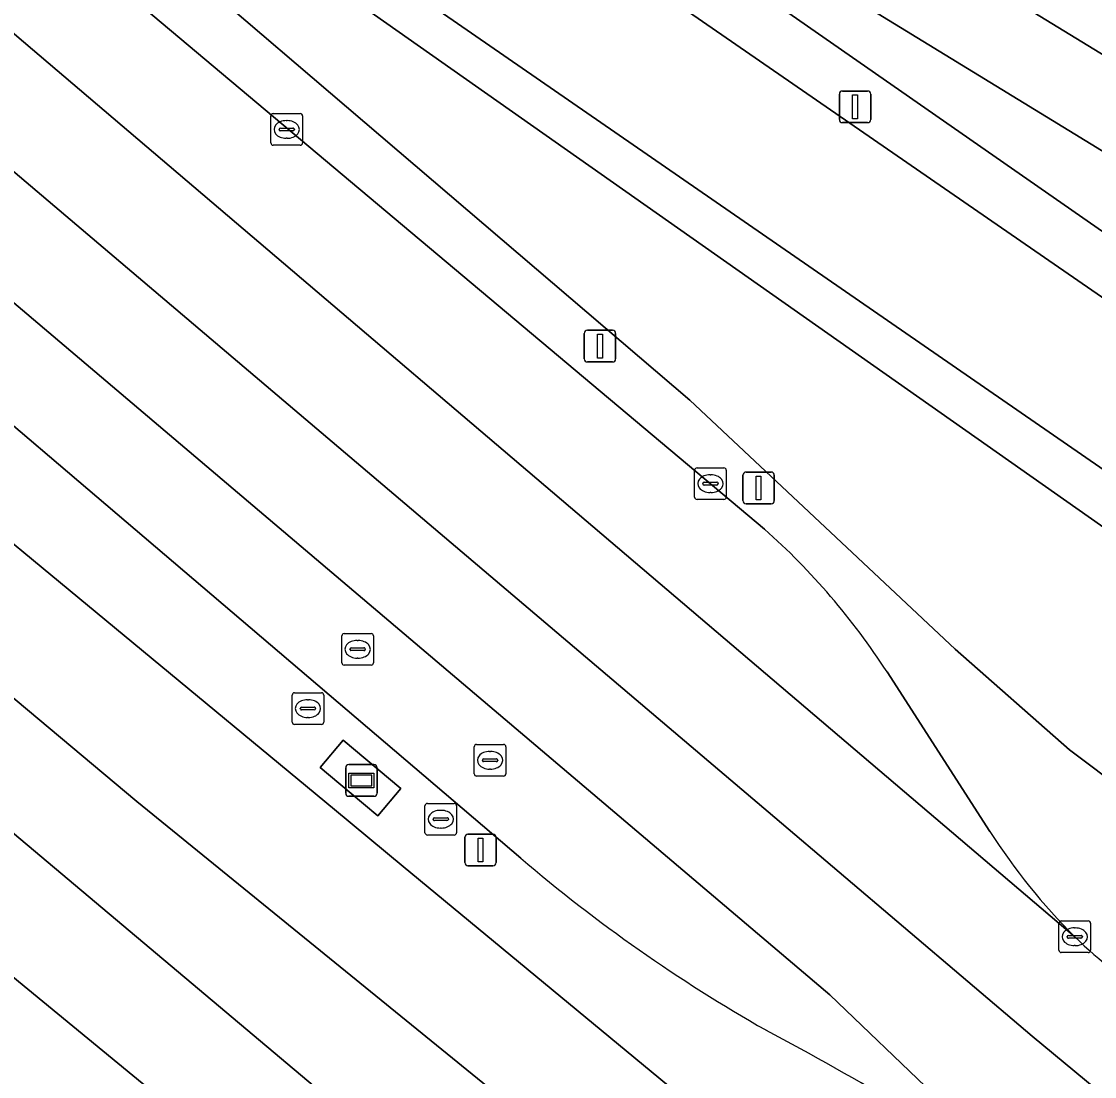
# Model space of a CAD drawing. Extents: x 156412 to 157779, y 382335 to 383768.
# Drawn here: x 157105.64 to 157139.55, y 382773.96 to 382807.31 of the extents above; entities that cross this region are included whole.
import ezdxf

# ---------------------------------------------------------------- set-up
doc = ezdxf.new("R2010")
doc.units = 0
for name, color, linetype in [('IMGEO_Berm_groen', 7, 'Continuous'), ('IMGEO_Fietspad_gesloten', 7, 'Continuous'), ('IMGEO_Groenvoorziening', 7, 'Continuous'), ('IMGEO_Kolk', 7, 'Continuous'), ('IMGEO_Lichtmast', 7, 'Continuous'), ('IMGEO_OVBaan_gesloten', 7, 'Continuous'), ('IMGEO_Rijbaan_regionaal_gesloten', 7, 'Continuous'), ('IMGEO_Rioolput', 7, 'Continuous'), ('IMGEO_Terreindeel_gesloten', 7, 'Continuous'), ('IMGEO_Verkeersbordpaal', 7, 'Continuous'), ('IMGEO_Wegwijzer', 7, 'Continuous')]:
    doc.layers.add(name, color=color, linetype=linetype)

msp = doc.modelspace()

# ---------------------------------------------------------------- linework, layer by layer
at = {"layer": 'IMGEO_Berm_groen'}
for points in [[(157186.763, 382777.566), (157106.241, 382826.79)], [(157101.871, 382824.86), (157110.281, 382818.997), (157114.554, 382816.017), (157187.661, 382765.564), (157195.603, 382759.75), (157200.169, 382756.9)], [(157197.516, 382753.356), (157185.285, 382761.746), (157111.827, 382812.504), (157100.03, 382821.64), (157097.223, 382818.451), (157099.452, 382816.506), (157109.269, 382807.94), (157129.122, 382791.267)], [(157200.797, 382758.291), (157188.472, 382766.797), (157111.865, 382820.126), (157112.657, 382819.828), (157139.446, 382803.43), (157142.226, 382801.729), (157172.766, 382783.041), (157187.341, 382773.584), (157191.607, 382771.476)], [(157202.182, 382740.143), (157195.967, 382743.511), (157190.576, 382747.176), (157175.289, 382758.071), (157168.182, 382761.889), (157161.99, 382766.831), (157138.76, 382784.294), (157135.145, 382787.474), (157126.764, 382795.344), (157100.783, 382817.534), (157100.618, 382818.9), (157149.419, 382784.584), (157190.977, 382755.88), (157197.321, 382751.695)], [(157121.42, 382780.863), (157090.983, 382806.8), (157088.939, 382804.395), (157115.535, 382782.405), (157117.708, 382780.608), (157132.341, 382768.5), (157147.856, 382756.109), (157163.746, 382743.953), (157176.731, 382734.392), (157179.823, 382732.115)], [(157132.995, 382786.752), (157136.247, 382781.712)]]:
    msp.add_lwpolyline(points, dxfattribs=at)
msp.add_lwpolyline([(157116.902, 382782.203), (157115.995, 382782.962), (157115.08, 382783.727), (157115.803, 382784.591), (157117.625, 382783.067)], close=True, dxfattribs=at)
for centre, radius, start, end in [((157114.225, 382774.569), 22.377, 32.9851, 48.2614), ((157152.745, 382792.25), 19.576, 212.569, 225.1064), ((157154.034, 382819.149), 50.294, 229.5738, 240.3598), ((157148.912, 382788.58), 14.272, 225.606, 238.7943), ((157085.975, 382694.096), 92.093, 55.80232, 62.03463)]:
    msp.add_arc(centre, radius, start, end, dxfattribs=at)
at = {"layer": 'IMGEO_Fietspad_gesloten'}
for points in [[(157094.699, 382825.558), (157097.827, 382823.353), (157100.03, 382821.64), (157111.827, 382812.504), (157185.285, 382761.746), (157197.516, 382753.356)], [(157200.169, 382756.9), (157195.603, 382759.75), (157187.661, 382765.564), (157114.554, 382816.017), (157110.281, 382818.997), (157101.871, 382824.86)]]:
    msp.add_lwpolyline(points, dxfattribs=at)
at = {"layer": 'IMGEO_Groenvoorziening'}
for points in [[(157142.226, 382801.729), (157139.446, 382803.43), (157112.657, 382819.828), (157111.865, 382820.126), (157188.472, 382766.797), (157200.797, 382758.291)], [(157197.321, 382751.695), (157190.977, 382755.88), (157149.419, 382784.584), (157100.618, 382818.9), (157100.783, 382817.534), (157126.764, 382795.344), (157135.145, 382787.474), (157138.76, 382784.294), (157161.99, 382766.831), (157168.182, 382761.889), (157175.289, 382758.071), (157190.576, 382747.176), (157195.967, 382743.511), (157202.182, 382740.143)]]:
    msp.add_lwpolyline(points, dxfattribs=at)
at = {"layer": 'IMGEO_Kolk'}
for p, q in [((157113.522, 382803.47), (157113.522, 382804.322)), ((157113.597, 382804.396), (157114.449, 382804.396)), ((157114.523, 382804.322), (157114.523, 382803.47)), ((157114.01, 382804.176), (157114.035, 382804.176)), ((157113.781, 382803.89), (157113.781, 382803.902)), ((157114.219, 382803.853), (157113.821, 382803.853)), ((157113.824, 382803.939), (157114.222, 382803.939)), ((157114.033, 382803.616), (157114.008, 382803.616)), ((157114.265, 382803.902), (157114.265, 382803.89)), ((157114.449, 382803.396), (157113.597, 382803.396)), ((157126.914, 382792.276), (157126.914, 382793.128)), ((157126.989, 382793.202), (157127.841, 382793.202)), ((157127.915, 382793.128), (157127.915, 382792.276)), ((157127.402, 382792.982), (157127.427, 382792.982)), ((157127.173, 382792.696), (157127.173, 382792.708)), ((157127.611, 382792.659), (157127.213, 382792.659)), ((157127.216, 382792.745), (157127.614, 382792.745)), ((157127.657, 382792.708), (157127.657, 382792.696)), ((157127.841, 382792.202), (157126.989, 382792.202)), ((157127.425, 382792.422), (157127.4, 382792.422)), ((157138.502, 382778.882), (157139.354, 382778.882)), ((157138.427, 382777.956), (157138.427, 382778.808)), ((157138.915, 382778.662), (157138.94, 382778.662)), ((157139.428, 382778.808), (157139.428, 382777.956)), ((157138.686, 382778.376), (157138.686, 382778.388)), ((157139.124, 382778.339), (157138.726, 382778.339)), ((157138.729, 382778.425), (157139.127, 382778.425)), ((157139.17, 382778.388), (157139.17, 382778.376)), ((157139.354, 382777.882), (157138.502, 382777.882)), ((157138.938, 382778.102), (157138.913, 382778.102))]:
    msp.add_line(p, q, dxfattribs=at)
for points in [[(157113.522, 382803.47), (157113.522, 382804.322)], [(157113.597, 382804.396), (157114.449, 382804.396)], [(157114.523, 382804.322), (157114.523, 382803.47)], [(157114.449, 382803.396), (157113.597, 382803.396)], [(157126.914, 382792.276), (157126.914, 382793.128)], [(157126.989, 382793.202), (157127.841, 382793.202)], [(157127.915, 382793.128), (157127.915, 382792.276)], [(157127.841, 382792.202), (157126.989, 382792.202)], [(157138.502, 382778.882), (157139.354, 382778.882)], [(157138.427, 382777.956), (157138.427, 382778.808)], [(157139.428, 382778.808), (157139.428, 382777.956)], [(157139.354, 382777.882), (157138.502, 382777.882)]]:
    msp.add_lwpolyline(points, dxfattribs=at)
for centre, radius, start, end in [((157113.599, 382804.32), 0.0765, 91.552, 178.448), ((157113.599, 382804.32), 0.0765, 91.552, 178.448), ((157114.447, 382804.32), 0.0765, 1.552, 88.448), ((157114.447, 382804.32), 0.0765, 1.552, 88.448), ((157113.821, 382803.899), 0.0403, 85.8775, 175.7526), ((157113.818, 382803.889), 0.0366, 178.938, 274.7102), ((157114.222, 382803.896), 0.043, 264.8664, 352.4533), ((157114.226, 382803.901), 0.0386, 1.7309, 96.639), ((157113.599, 382803.472), 0.0765, 181.552, 268.448), ((157113.599, 382803.472), 0.0765, 181.552, 268.448), ((157114.447, 382803.472), 0.0765, 271.552, 358.448), ((157114.447, 382803.472), 0.0765, 271.552, 358.448), ((157126.991, 382793.126), 0.0765, 91.552, 178.448), ((157126.991, 382793.126), 0.0765, 91.552, 178.448), ((157127.839, 382793.126), 0.0765, 1.552, 88.448), ((157127.839, 382793.126), 0.0765, 1.552, 88.448), ((157127.213, 382792.705), 0.0403, 85.8775, 175.7526), ((157127.21, 382792.695), 0.0366, 178.938, 274.7102), ((157127.614, 382792.702), 0.043, 264.8664, 352.4533), ((157127.618, 382792.707), 0.0386, 1.7309, 96.639), ((157126.991, 382792.278), 0.0765, 181.552, 268.448), ((157126.991, 382792.278), 0.0765, 181.552, 268.448), ((157127.839, 382792.278), 0.0765, 271.552, 358.448), ((157127.839, 382792.278), 0.0765, 271.552, 358.448), ((157138.504, 382778.806), 0.0765, 91.552, 178.448), ((157138.504, 382778.806), 0.0765, 91.552, 178.448), ((157139.352, 382778.806), 0.0765, 1.552, 88.448), ((157139.352, 382778.806), 0.0765, 1.552, 88.448), ((157138.726, 382778.385), 0.0403, 85.8775, 175.7526), ((157138.723, 382778.375), 0.0366, 178.938, 274.7102), ((157139.127, 382778.382), 0.043, 264.8664, 352.4533), ((157139.131, 382778.387), 0.0386, 1.7309, 96.639), ((157138.504, 382777.958), 0.0765, 181.552, 268.448), ((157138.504, 382777.958), 0.0765, 181.552, 268.448), ((157139.352, 382777.958), 0.0765, 271.552, 358.448), ((157139.352, 382777.958), 0.0765, 271.552, 358.448)]:
    msp.add_arc(centre, radius, start, end, dxfattribs=at)
for centre, major_axis, ratio, start_param, end_param in [((157114.009, 382803.896), (-0.387, 0.002), 0.722429, 4.712389, 7.853982), ((157114.034, 382803.896), (-0.39, 0.002), 0.717154, 1.570796, 4.712389), ((157127.401, 382792.702), (-0.387, 0.002), 0.722429, 4.712389, 7.853982), ((157127.426, 382792.702), (-0.39, 0.002), 0.717154, 1.570796, 4.712389), ((157138.914, 382778.382), (-0.387, 0.002), 0.722429, 4.712389, 7.853982), ((157138.939, 382778.382), (-0.39, 0.002), 0.717154, 1.570796, 4.712389)]:
    msp.add_ellipse(centre, major_axis=major_axis, ratio=ratio, start_param=start_param, end_param=end_param, dxfattribs=at)
at = {"layer": 'IMGEO_Lichtmast'}
for p, q in [((157131.487, 382804.211), (157131.487, 382805.011)), ((157131.487, 382805.011), (157131.487, 382804.211)), ((157131.587, 382805.111), (157132.377, 382805.111)), ((157132.377, 382805.111), (157131.587, 382805.111)), ((157132.477, 382805.011), (157132.477, 382804.211)), ((157132.477, 382804.211), (157132.477, 382805.011)), ((157132.377, 382804.111), (157131.587, 382804.111)), ((157131.587, 382804.111), (157132.377, 382804.111)), ((157123.528, 382797.548), (157124.318, 382797.548)), ((157124.318, 382797.548), (157123.528, 382797.548)), ((157123.428, 382796.648), (157123.428, 382797.448)), ((157123.428, 382797.448), (157123.428, 382796.648)), ((157124.418, 382797.448), (157124.418, 382796.648)), ((157124.418, 382796.648), (157124.418, 382797.448)), ((157124.318, 382796.548), (157123.528, 382796.548)), ((157123.528, 382796.548), (157124.318, 382796.548))]:
    msp.add_line(p, q, dxfattribs=at)
for points in [[(157131.907, 382804.986), (157132.057, 382804.986), (157132.057, 382804.236), (157131.907, 382804.236), (157131.907, 382804.986)], [(157123.848, 382797.423), (157123.998, 382797.423), (157123.998, 382796.673), (157123.848, 382796.673), (157123.848, 382797.423)]]:
    msp.add_lwpolyline(points, dxfattribs=at)
for centre, start, end in [((157131.587, 382805.011), 90, 180), ((157131.587, 382805.011), 90, 180), ((157132.377, 382805.011), 0, 90), ((157132.377, 382805.011), 360, 90), ((157131.587, 382804.211), 180, 270), ((157131.587, 382804.211), 180, 270), ((157132.377, 382804.211), 270, 0), ((157132.377, 382804.211), 270, 0), ((157123.528, 382797.448), 90, 180), ((157123.528, 382797.448), 90, 180), ((157124.318, 382797.448), 0, 90), ((157124.318, 382797.448), 360, 90), ((157123.528, 382796.648), 180, 270), ((157123.528, 382796.648), 180, 270), ((157124.318, 382796.648), 270, 0), ((157124.318, 382796.648), 270, 0)]:
    msp.add_arc(centre, 0.1, start, end, dxfattribs=at)
at = {"layer": 'IMGEO_OVBaan_gesloten'}
msp.add_lwpolyline([(157106.241, 382826.79), (157186.763, 382777.566), (157190.228, 382783.151), (157109.677, 382832.375), (157108.801, 382832.916), (157107.925, 382833.459), (157107.051, 382834.003), (157105.318, 382835.131), (157102.428, 382837), (157099.373, 382838.999), (157095.774, 382841.386), (157094.747, 382842.093), (157088.611, 382846.205)], dxfattribs=at)
at = {"layer": 'IMGEO_Rijbaan_regionaal_gesloten'}
for points in [[(157109.269, 382807.94), (157099.452, 382816.506), (157097.192, 382813.916), (157138.928, 382778.382)], [(157097.192, 382813.916), (157094.991, 382811.393), (157129.448, 382782.15), (157137.585, 382775.243), (157154.498, 382761.232), (157173.094, 382746.63), (157195.441, 382730.073), (157196.974, 382732.065), (157197.189, 382732.342), (157188.349, 382738.84), (157184.947, 382741.558), (157180.794, 382745.196), (157176.814, 382748.851), (157168.661, 382756.951), (157166.67, 382759.443), (157159.518, 382765.191)], [(157138.928, 382778.382), (157097.192, 382813.916)], [(157094.991, 382811.393), (157092.911, 382809.009), (157131.184, 382776.547), (157137.736, 382770.267)], [(157189.035, 382730.484), (157193.322, 382727.319), (157195.441, 382730.073), (157173.094, 382746.63), (157154.498, 382761.232), (157137.585, 382775.243), (157129.448, 382782.15), (157094.991, 382811.393)], [(157092.911, 382809.009), (157090.983, 382806.8), (157121.42, 382780.863)], [(157137.736, 382770.267), (157131.184, 382776.547), (157092.911, 382809.009)], [(157129.122, 382791.267), (157109.269, 382807.94)], [(157106.224, 382771.135), (157106.549, 382770.868), (157106.877, 382770.604), (157107.208, 382770.343), (157111.102, 382767.229), (157140.605, 382744.878), (157143.782, 382742.375), (157147.425, 382739.454), (157150.413, 382737.149), (157151.601, 382736.761), (157158.085, 382732.183), (157169.272, 382724.014), (157171.016, 382726.441), (157140.365, 382749.332), (157118.639, 382766.205), (157103.457, 382778.67), (157091.583, 382788.801), (157081.928, 382796.678)], [(157136.247, 382781.712), (157132.995, 382786.752)]]:
    msp.add_lwpolyline(points, dxfattribs=at)
for points in [[(157088.939, 382804.395), (157086.519, 382801.732), (157109.286, 382782.662), (157132.735, 382763.592), (157162.999, 382740.45), (157174.847, 382731.771), (157176.731, 382734.392), (157163.746, 382743.953), (157147.856, 382756.109), (157132.341, 382768.5), (157117.708, 382780.608), (157115.535, 382782.405)], [(157086.519, 382801.732), (157084.354, 382799.348), (157117.51, 382771.452), (157142.347, 382752.069), (157151.693, 382744.878), (157172.864, 382729.012), (157174.847, 382731.771), (157162.999, 382740.45), (157132.735, 382763.592), (157109.286, 382782.662)], [(157084.354, 382799.348), (157081.928, 382796.678), (157091.583, 382788.801), (157103.457, 382778.67), (157118.639, 382766.205), (157140.365, 382749.332), (157171.016, 382726.441), (157172.864, 382729.012), (157151.693, 382744.878), (157142.347, 382752.069), (157117.51, 382771.452)]]:
    msp.add_lwpolyline(points, close=True, dxfattribs=at)
for centre, radius, start, end in [((157114.225, 382774.569), 22.377, 32.9851, 48.2614), ((157152.745, 382792.25), 19.576, 212.569, 225.1064), ((157154.034, 382819.149), 50.294, 229.5738, 240.3598), ((157148.912, 382788.58), 14.272, 225.606, 238.7943), ((157085.975, 382694.096), 92.093, 55.80232, 62.03463)]:
    msp.add_arc(centre, radius, start, end, dxfattribs=at)
at = {"layer": 'IMGEO_Rioolput'}
for p, q in [((157115.764, 382787.041), (157115.764, 382787.893)), ((157115.839, 382787.967), (157116.691, 382787.967)), ((157116.252, 382787.747), (157116.277, 382787.747)), ((157116.765, 382787.893), (157116.765, 382787.041)), ((157116.023, 382787.461), (157116.023, 382787.473)), ((157116.461, 382787.424), (157116.063, 382787.424)), ((157116.066, 382787.51), (157116.464, 382787.51)), ((157116.507, 382787.473), (157116.507, 382787.461)), ((157116.275, 382787.187), (157116.25, 382787.187)), ((157116.691, 382786.967), (157115.839, 382786.967)), ((157114.194, 382785.167), (157114.194, 382786.019)), ((157114.269, 382786.093), (157115.121, 382786.093)), ((157115.195, 382786.019), (157115.195, 382785.167)), ((157114.682, 382785.873), (157114.707, 382785.873)), ((157114.453, 382785.587), (157114.453, 382785.599)), ((157114.891, 382785.55), (157114.493, 382785.55)), ((157114.496, 382785.636), (157114.894, 382785.636)), ((157114.705, 382785.313), (157114.68, 382785.313)), ((157114.937, 382785.599), (157114.937, 382785.587)), ((157115.121, 382785.093), (157114.269, 382785.093)), ((157119.948, 382783.534), (157119.948, 382784.386)), ((157120.023, 382784.46), (157120.875, 382784.46)), ((157120.949, 382784.386), (157120.949, 382783.534)), ((157120.207, 382783.954), (157120.207, 382783.966)), ((157120.25, 382784.003), (157120.648, 382784.003)), ((157120.436, 382784.24), (157120.461, 382784.24)), ((157120.691, 382783.966), (157120.691, 382783.954)), ((157120.645, 382783.917), (157120.247, 382783.917)), ((157120.459, 382783.68), (157120.434, 382783.68)), ((157120.875, 382783.46), (157120.023, 382783.46)), ((157118.467, 382782.598), (157119.319, 382782.598)), ((157118.392, 382781.672), (157118.392, 382782.524)), ((157118.88, 382782.378), (157118.905, 382782.378)), ((157119.393, 382782.524), (157119.393, 382781.672)), ((157118.651, 382782.092), (157118.651, 382782.104)), ((157119.089, 382782.055), (157118.691, 382782.055)), ((157118.694, 382782.141), (157119.092, 382782.141)), ((157119.135, 382782.104), (157119.135, 382782.092)), ((157119.319, 382781.598), (157118.467, 382781.598)), ((157118.903, 382781.818), (157118.878, 382781.818))]:
    msp.add_line(p, q, dxfattribs=at)
for points in [[(157115.764, 382787.041), (157115.764, 382787.893)], [(157115.839, 382787.967), (157116.691, 382787.967)], [(157116.765, 382787.893), (157116.765, 382787.041)], [(157116.691, 382786.967), (157115.839, 382786.967)], [(157114.194, 382785.167), (157114.194, 382786.019)], [(157114.269, 382786.093), (157115.121, 382786.093)], [(157115.195, 382786.019), (157115.195, 382785.167)], [(157115.121, 382785.093), (157114.269, 382785.093)], [(157119.948, 382783.534), (157119.948, 382784.386)], [(157120.023, 382784.46), (157120.875, 382784.46)], [(157120.949, 382784.386), (157120.949, 382783.534)], [(157120.875, 382783.46), (157120.023, 382783.46)], [(157118.467, 382782.598), (157119.319, 382782.598)], [(157118.392, 382781.672), (157118.392, 382782.524)], [(157119.393, 382782.524), (157119.393, 382781.672)], [(157119.319, 382781.598), (157118.467, 382781.598)]]:
    msp.add_lwpolyline(points, dxfattribs=at)
for centre, radius, start, end in [((157115.841, 382787.891), 0.0765, 91.552, 178.448), ((157115.841, 382787.891), 0.0765, 91.552, 178.448), ((157116.689, 382787.891), 0.0765, 1.552, 88.448), ((157116.689, 382787.891), 0.0765, 1.552, 88.448), ((157116.063, 382787.47), 0.0403, 85.8775, 175.7526), ((157116.06, 382787.46), 0.0366, 178.938, 274.7102), ((157116.464, 382787.467), 0.043, 264.8664, 352.4533), ((157116.468, 382787.472), 0.0386, 1.7309, 96.639), ((157115.841, 382787.043), 0.0765, 181.552, 268.448), ((157115.841, 382787.043), 0.0765, 181.552, 268.448), ((157116.689, 382787.043), 0.0765, 271.552, 358.448), ((157116.689, 382787.043), 0.0765, 271.552, 358.448), ((157114.271, 382786.017), 0.0765, 91.552, 178.448), ((157114.271, 382786.017), 0.0765, 91.552, 178.448), ((157115.119, 382786.017), 0.0765, 1.552, 88.448), ((157115.119, 382786.017), 0.0765, 1.552, 88.448), ((157114.493, 382785.596), 0.0403, 85.8775, 175.7526), ((157114.49, 382785.586), 0.0366, 178.938, 274.7102), ((157114.894, 382785.593), 0.043, 264.8664, 352.4533), ((157114.898, 382785.598), 0.0386, 1.7309, 96.639), ((157114.271, 382785.169), 0.0765, 181.552, 268.448), ((157114.271, 382785.169), 0.0765, 181.552, 268.448), ((157115.119, 382785.169), 0.0765, 271.552, 358.448), ((157115.119, 382785.169), 0.0765, 271.552, 358.448), ((157120.025, 382784.384), 0.0765, 91.552, 178.448), ((157120.025, 382784.384), 0.0765, 91.552, 178.448), ((157120.873, 382784.384), 0.0765, 1.552, 88.448), ((157120.873, 382784.384), 0.0765, 1.552, 88.448), ((157120.247, 382783.963), 0.0403, 85.8775, 175.7526), ((157120.244, 382783.953), 0.0366, 178.938, 274.7102), ((157120.648, 382783.96), 0.043, 264.8664, 352.4533), ((157120.652, 382783.965), 0.0386, 1.7309, 96.639), ((157120.025, 382783.536), 0.0765, 181.552, 268.448), ((157120.025, 382783.536), 0.0765, 181.552, 268.448), ((157120.873, 382783.536), 0.0765, 271.552, 358.448), ((157120.873, 382783.536), 0.0765, 271.552, 358.448), ((157118.469, 382782.522), 0.0765, 91.552, 178.448), ((157118.469, 382782.522), 0.0765, 91.552, 178.448), ((157119.317, 382782.522), 0.0765, 1.552, 88.448), ((157119.317, 382782.522), 0.0765, 1.552, 88.448), ((157118.691, 382782.101), 0.0403, 85.8775, 175.7526), ((157118.688, 382782.091), 0.0366, 178.938, 274.7102), ((157119.092, 382782.098), 0.043, 264.8664, 352.4533), ((157119.096, 382782.103), 0.0386, 1.7309, 96.639), ((157118.469, 382781.674), 0.0765, 181.552, 268.448), ((157118.469, 382781.674), 0.0765, 181.552, 268.448), ((157119.317, 382781.674), 0.0765, 271.552, 358.448), ((157119.317, 382781.674), 0.0765, 271.552, 358.448)]:
    msp.add_arc(centre, radius, start, end, dxfattribs=at)
for centre, major_axis, ratio, start_param, end_param in [((157116.251, 382787.467), (-0.387, 0.002), 0.722429, 4.712389, 7.853982), ((157116.276, 382787.467), (-0.39, 0.002), 0.717154, 1.570796, 4.712389), ((157114.681, 382785.593), (-0.387, 0.002), 0.722429, 4.712389, 7.853982), ((157114.706, 382785.593), (-0.39, 0.002), 0.717154, 1.570796, 4.712389), ((157120.435, 382783.96), (-0.387, 0.002), 0.722429, 4.712389, 7.853982), ((157120.46, 382783.96), (-0.39, 0.002), 0.717154, 1.570796, 4.712389), ((157118.879, 382782.098), (-0.387, 0.002), 0.722429, 4.712389, 7.853982), ((157118.904, 382782.098), (-0.39, 0.002), 0.717154, 1.570796, 4.712389)]:
    msp.add_ellipse(centre, major_axis=major_axis, ratio=ratio, start_param=start_param, end_param=end_param, dxfattribs=at)
at = {"layer": 'IMGEO_Terreindeel_gesloten'}
msp.add_lwpolyline([(157116.902, 382782.203), (157117.625, 382783.067), (157115.803, 382784.591), (157115.08, 382783.727), (157115.995, 382782.962)], close=True, dxfattribs=at)
at = {"layer": 'IMGEO_Verkeersbordpaal'}
for p, q in [((157128.441, 382792.168), (157128.441, 382792.968)), ((157128.441, 382792.968), (157128.441, 382792.168)), ((157128.541, 382793.068), (157129.331, 382793.068)), ((157129.331, 382793.068), (157128.541, 382793.068)), ((157129.431, 382792.968), (157129.431, 382792.168)), ((157129.431, 382792.168), (157129.431, 382792.968)), ((157129.331, 382792.068), (157128.541, 382792.068)), ((157128.541, 382792.068), (157129.331, 382792.068)), ((157119.75, 382781.625), (157120.54, 382781.625)), ((157120.54, 382781.625), (157119.75, 382781.625)), ((157119.65, 382780.725), (157119.65, 382781.525)), ((157119.65, 382781.525), (157119.65, 382780.725)), ((157120.64, 382781.525), (157120.64, 382780.725)), ((157120.64, 382780.725), (157120.64, 382781.525)), ((157120.54, 382780.625), (157119.75, 382780.625)), ((157119.75, 382780.625), (157120.54, 382780.625))]:
    msp.add_line(p, q, dxfattribs=at)
for points in [[(157128.861, 382792.943), (157129.011, 382792.943), (157129.011, 382792.193), (157128.861, 382792.193), (157128.861, 382792.943)], [(157120.07, 382781.5), (157120.22, 382781.5), (157120.22, 382780.75), (157120.07, 382780.75), (157120.07, 382781.5)]]:
    msp.add_lwpolyline(points, dxfattribs=at)
for centre, start, end in [((157128.541, 382792.968), 90, 180), ((157128.541, 382792.968), 90, 180), ((157129.331, 382792.968), 0, 90), ((157129.331, 382792.968), 360, 90), ((157128.541, 382792.168), 180, 270), ((157128.541, 382792.168), 180, 270), ((157129.331, 382792.168), 270, 0), ((157129.331, 382792.168), 270, 0), ((157119.75, 382781.525), 90, 180), ((157119.75, 382781.525), 90, 180), ((157120.54, 382781.525), 0, 90), ((157120.54, 382781.525), 360, 90), ((157119.75, 382780.725), 180, 270), ((157119.75, 382780.725), 180, 270), ((157120.54, 382780.725), 270, 0), ((157120.54, 382780.725), 270, 0)]:
    msp.add_arc(centre, 0.1, start, end, dxfattribs=at)
at = {"layer": 'IMGEO_Wegwijzer'}
for p, q in [((157115.887, 382782.922), (157115.887, 382783.722)), ((157115.887, 382783.722), (157115.887, 382782.922)), ((157115.987, 382783.822), (157116.777, 382783.822)), ((157116.777, 382783.822), (157115.987, 382783.822)), ((157116.877, 382783.722), (157116.877, 382782.922)), ((157116.877, 382782.922), (157116.877, 382783.722)), ((157116.777, 382782.822), (157115.987, 382782.822)), ((157115.987, 382782.822), (157116.777, 382782.822))]:
    msp.add_line(p, q, dxfattribs=at)
for points in [[(157115.988, 382783.554), (157116.776, 382783.554), (157116.776, 382783.09), (157115.988, 382783.09), (157115.988, 382783.554)], [(157116.053, 382783.489), (157116.053, 382783.155), (157116.711, 382783.155), (157116.711, 382783.489), (157116.053, 382783.489)]]:
    msp.add_lwpolyline(points, dxfattribs=at)
for centre, start, end in [((157115.987, 382783.722), 90, 180), ((157115.987, 382783.722), 90, 180), ((157116.777, 382783.722), 0, 90), ((157116.777, 382783.722), 360, 90), ((157115.987, 382782.922), 180, 270), ((157115.987, 382782.922), 180, 270), ((157116.777, 382782.922), 270, 0), ((157116.777, 382782.922), 270, 0)]:
    msp.add_arc(centre, 0.1, start, end, dxfattribs=at)

doc.saveas('drawing.dxf')
